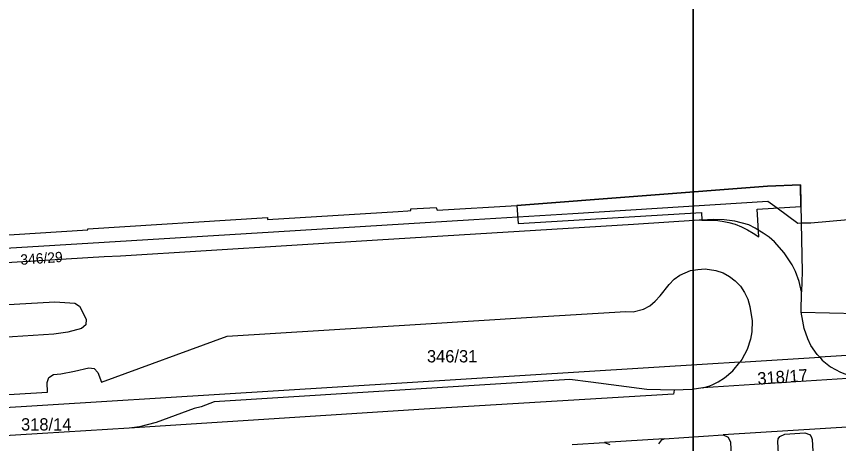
# Model space of a CAD drawing. Extents: x -869103 to -863415, y -1015889 to -1012477.
# Drawn here: x -866968.4 to -866854.9, y -1013408.7 to -1013349.8 of the extents above; entities that cross this region are included whole.
import ezdxf

# ---------------------------------------------------------------- set-up
doc = ezdxf.new("R2010")
doc.units = 0
for name, color, linetype in [('Hranice parcel', 7, 'Continuous'), ('ML1000', 7, 'Continuous'), ('Parcelní čísla', 7, 'Continuous'), ('Vnitřní kresba', 7, 'Continuous'), ('Věcná břemena k části', 7, 'Continuous')]:
    doc.layers.add(name, color=color, linetype=linetype)

msp = doc.modelspace()

# ---------------------------------------------------------------- linework, layer by layer
at = {"layer": 'Hranice parcel'}
for p, q in [((-866860.1, -1013390.6), (-866860.03, -1013387.78)), ((-866860.1, -1013390.6), (-866843.21, -1013391.01)), ((-866840.64, -1013395.77), (-866857.53, -1013396.81)), ((-866868.55, -1013397.49), (-866857.53, -1013396.81)), ((-866852.13, -1013399.63), (-866873.65, -1013401.04))]:
    msp.add_line(p, q, dxfattribs=at)
for points in [[(-866913.93, -1013376.35), (-866910.43, -1013376.15), (-866910.33, -1013376.5), (-866899.31, -1013375.87), (-866864.75, -1013373.2), (-866860.19, -1013373.02), (-866860.09, -1013378.26)], [(-866985.06, -1013382.67), (-866956.23, -1013380.94), (-866932.87, -1013379.51), (-866905.23, -1013377.81), (-866899.2, -1013377.43), (-866891.6, -1013376.96), (-866864.68, -1013375.29), (-866863.41, -1013376.21), (-866860.53, -1013378.29), (-866860.09, -1013378.26)], [(-867089.23, -1013385.28), (-867084.46, -1013385.06), (-867083.48, -1013385.04), (-867078.45, -1013384.93), (-867058.58, -1013384.25), (-867052.83, -1013384.1), (-867046.68, -1013383.99), (-867026.35, -1013382.53), (-867019.67, -1013382.66), (-867017.62, -1013382.58), (-867014.97, -1013382.57), (-867014.5, -1013382.56), (-867008.31, -1013382.27), (-866982.52, -1013380.73), (-866958.51, -1013379.21), (-866958.52, -1013379.11), (-866933.72, -1013377.52), (-866933.7, -1013377.79), (-866915.67, -1013376.68), (-866914.34, -1013376.59)], [(-866914.34, -1013376.59), (-866913.93, -1013376.56), (-866913.93, -1013376.35)], [(-866860.03, -1013387.78), (-866860.36, -1013386.37), (-866860.88, -1013385), (-866861.32, -1013384.08), (-866861.86, -1013383.23), (-866862.44, -1013382.41), (-866863.75, -1013380.91), (-866864.48, -1013380.23), (-866865.33, -1013379.7), (-866866, -1013379.28), (-866866.42, -1013379.02), (-866867.33, -1013378.56), (-866869.26, -1013378.02), (-866870.72, -1013377.85), (-866872.24, -1013377.81), (-866873.77, -1013377.89), (-866874.15, -1013377.91), (-866883.23, -1013378.48), (-866918.54, -1013380.67), (-866954, -1013382.86), (-866956.25, -1013382.94), (-866985.5, -1013384.73)], [(-866860.09, -1013378.26), (-866858.76, -1013378.26), (-866853.62, -1013377.82)], [(-866860.09, -1013378.26), (-866859.96, -1013385.03), (-866860.03, -1013387.78)], [(-866990.95, -1013403.26), (-866964.05, -1013401.62), (-866964.12, -1013400.32), (-866963.89, -1013399.59), (-866963.22, -1013399.19), (-866962.24, -1013399.09), (-866960.33, -1013398.75), (-866958.39, -1013398.28), (-866957.62, -1013398.35), (-866957.13, -1013398.94), (-866956.6, -1013400.27), (-866939.29, -1013393.89), (-866912.61, -1013392.24), (-866897.26, -1013391.29), (-866884.28, -1013390.51), (-866883.26, -1013390.56), (-866881.85, -1013390.17), (-866880.96, -1013389.72), (-866880.21, -1013389.1), (-866879.54, -1013388.36), (-866878.31, -1013386.77), (-866877.6, -1013386.04), (-866876.81, -1013385.5), (-866875.35, -1013384.85), (-866874.35, -1013384.7), (-866873.34, -1013384.62), (-866871.86, -1013384.83), (-866870.85, -1013385.18), (-866869.99, -1013385.67), (-866869.2, -1013386.29), (-866868.48, -1013387.01), (-866867.92, -1013387.88), (-866867.45, -1013388.79), (-866867.19, -1013389.8), (-866866.86, -1013391.8), (-866866.89, -1013393.33), (-866867.07, -1013394.31), (-866867.54, -1013395.76), (-866868.26, -1013397.12), (-866868.55, -1013397.49)], [(-867032.76, -1013397.57), (-867040.9, -1013395.87), (-867041.36, -1013395.46), (-867041.51, -1013394.91), (-867041.23, -1013394.2), (-867040.54, -1013393.9), (-867039.54, -1013393.73), (-867016.04, -1013392.3), (-866990.41, -1013390.73), (-866963.07, -1013389.15), (-866960.29, -1013389.34), (-866959.65, -1013389.75), (-866958.72, -1013391.55), (-866958.77, -1013392.33), (-866959.36, -1013392.86), (-866961.27, -1013393.36), (-866963.18, -1013393.63), (-866977.51, -1013394.55), (-867005.77, -1013396.23), (-867031.03, -1013397.67), (-867032.76, -1013397.57)], [(-866857.53, -1013396.81), (-866857.86, -1013396.43), (-866858.74, -1013395.18), (-866859.17, -1013394.28), (-866859.66, -1013392.84), (-866859.84, -1013391.86), (-866860.1, -1013390.6)], [(-866868.55, -1013397.49), (-866873.02, -1013397.76), (-866932.22, -1013401.44), (-866972.2, -1013403.92), (-866975.59, -1013404.1), (-867025.86, -1013407.2), (-867035.16, -1013407.72)], [(-866873.65, -1013401.04), (-866872.68, -1013400.77), (-866872.29, -1013400.58), (-866871.52, -1013400.2), (-866870.67, -1013399.67), (-866869.51, -1013398.7), (-866868.55, -1013397.49)], [(-866857.53, -1013396.81), (-866857.18, -1013397.21), (-866856.03, -1013398.13), (-866854.68, -1013398.89), (-866853.25, -1013399.42), (-866852.13, -1013399.63)], [(-866873.65, -1013401.04), (-866875.12, -1013401.29), (-866877.62, -1013401.38), (-866881.39, -1013401.25), (-866889.13, -1013400.24), (-866892.01, -1013399.91), (-866941.07, -1013402.95), (-866942.88, -1013403.67), (-866943.85, -1013403.91), (-866949.07, -1013405.82), (-866951.38, -1013406.43), (-866952.81, -1013406.62), (-866964.74, -1013407.35), (-867010.31, -1013410.13), (-867061.72, -1013413.25)], [(-866879.71, -1013408.79), (-866879.29, -1013408.22), (-866879, -1013408.09), (-866870.84, -1013407.54), (-866870.14, -1013407.84), (-866869.82, -1013408.53), (-866869.74, -1013410.48)], [(-866863.22, -1013410.09), (-866863.32, -1013408.47), (-866863.24, -1013408.07), (-866863.03, -1013407.77), (-866862.36, -1013407.45), (-866859.59, -1013407.26), (-866858.95, -1013407.46), (-866858.72, -1013407.74), (-866858.59, -1013408.19), (-866858.5, -1013409.78)], [(-866891.66, -1013408.86), (-866887.21, -1013408.6), (-866886.49, -1013408.85)]]:
    msp.add_lwpolyline(points, dxfattribs=at)
at = {"layer": 'ML1000'}
for points in [[(-867500, -1013000), (-866875, -1013000), (-866875, -1013500), (-867500, -1013500)], [(-866875, -1013000), (-866250, -1013000), (-866250, -1013500), (-866875, -1013500)]]:
    msp.add_lwpolyline(points, close=True, dxfattribs=at)
at = {"layer": 'Vnitřní kresba'}
for p, q in [((-866912.1, -1013403.99), (-866952.81, -1013406.62)), ((-866841.24, -1013405.7), (-866870.84, -1013407.54)), ((-866879, -1013408.09), (-866887.21, -1013408.6))]:
    msp.add_line(p, q, dxfattribs=at)
msp.add_lwpolyline([(-866877.62, -1013401.38), (-866877.68, -1013401.9), (-866912.1, -1013403.99)], dxfattribs=at)
at = {"layer": 'Věcná břemena k části'}
msp.add_lwpolyline([(-866873.83, -1013376.84), (-866873.77, -1013377.92), (-866872.84, -1013377.88), (-866871.92, -1013377.92), (-866871, -1013378.03), (-866870.09, -1013378.21), (-866869.2, -1013378.47), (-866868.33, -1013378.81), (-866867.5, -1013379.21), (-866866.7, -1013379.68), (-866865.94, -1013380.21), (-866866.18, -1013376.38), (-866860.13, -1013376.01), (-866860.19, -1013373.02), (-866864.75, -1013373.2), (-866899.31, -1013375.87), (-866899.14, -1013378.37)], close=True, dxfattribs=at)

# ---------------------------------------------------------------- texts
at = {"layer": 'Parcelní čísla'}
for s, height, p in [('346/29', 1.429, (-866967.76, -1013384.07)), ('318/17', 1.7, (-866866.07, -1013400.61))]:
    msp.add_text(s, height=height, rotation=4, dxfattribs=at).set_placement(p)
for s, p in [('346/31', (-866911.72, -1013397.53)), ('318/14', (-866967.72, -1013406.93))]:
    msp.add_text(s, height=1.7, dxfattribs=at).set_placement(p)

doc.saveas('drawing.dxf')
